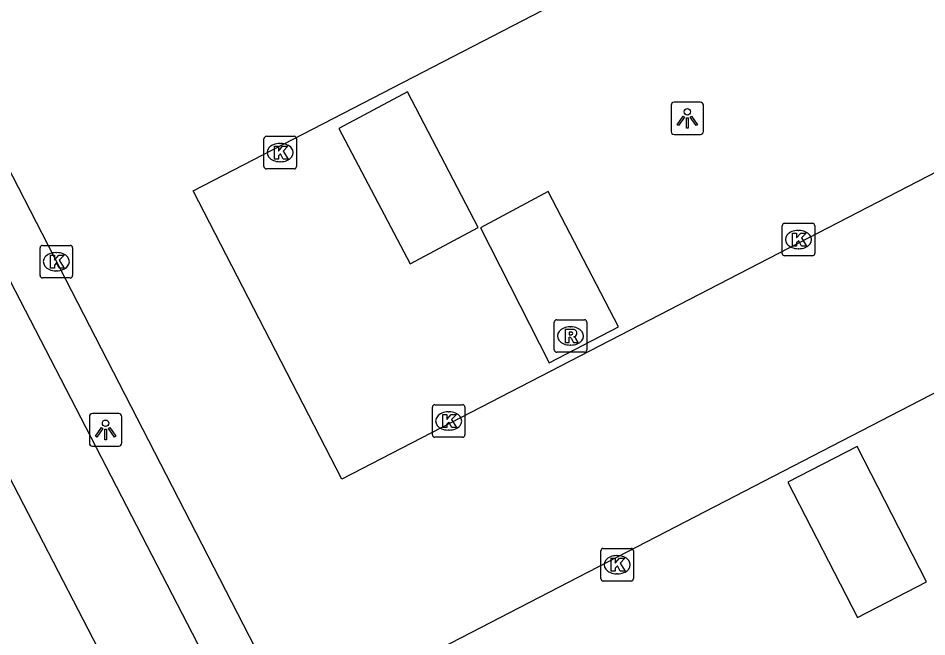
# Model space of a CAD drawing. Extents: x 158838 to 160074, y 386376 to 387776.
# Drawn here: x 159318.88 to 159346.81, y 387220.8 to 387239.81 of the extents above; entities that cross this region are included whole.
import ezdxf

# ---------------------------------------------------------------- set-up
doc = ezdxf.new("R2010")
doc.units = 0
for name, color, linetype in [('IMGEO_Kolk', 7, 'Continuous'), ('IMGEO_Lichtpunt', 7, 'Continuous'), ('IMGEO_Parkeervlak_gesloten', 7, 'Continuous'), ('IMGEO_Rijbaan_lokaal_open', 7, 'Continuous'), ('IMGEO_Rioolput', 7, 'Continuous'), ('IMGEO_Voetpad_open', 7, 'Continuous')]:
    doc.layers.add(name, color=color, linetype=linetype)

msp = doc.modelspace()

# ---------------------------------------------------------------- linework, layer by layer
at = {"layer": 'IMGEO_Kolk'}
for p, q in [((159326.438, 387235.253), (159326.438, 387236.105)), ((159326.513, 387236.179), (159327.365, 387236.179)), ((159327.439, 387236.105), (159327.439, 387235.253)), ((159326.926, 387235.959), (159326.951, 387235.959)), ((159327.365, 387235.179), (159326.513, 387235.179)), ((159326.949, 387235.399), (159326.924, 387235.399)), ((159342.444, 387233.507), (159343.296, 387233.507)), ((159342.369, 387232.581), (159342.369, 387233.433)), ((159342.857, 387233.287), (159342.882, 387233.287)), ((159343.37, 387233.433), (159343.37, 387232.581)), ((159319.555, 387231.901), (159319.555, 387232.753)), ((159319.63, 387232.827), (159320.482, 387232.827)), ((159320.556, 387232.753), (159320.556, 387231.901)), ((159342.88, 387232.727), (159342.855, 387232.727)), ((159320.043, 387232.607), (159320.068, 387232.607)), ((159343.296, 387232.507), (159342.444, 387232.507)), ((159320.482, 387231.827), (159319.63, 387231.827)), ((159320.066, 387232.047), (159320.041, 387232.047)), ((159331.691, 387227.935), (159332.543, 387227.935)), ((159331.616, 387227.009), (159331.616, 387227.861)), ((159332.104, 387227.715), (159332.129, 387227.715)), ((159332.617, 387227.861), (159332.617, 387227.009)), ((159332.127, 387227.155), (159332.102, 387227.155)), ((159332.543, 387226.935), (159331.691, 387226.935)), ((159336.794, 387222.592), (159336.794, 387223.444)), ((159336.869, 387223.518), (159337.721, 387223.518)), ((159337.795, 387223.444), (159337.795, 387222.592)), ((159337.282, 387223.298), (159337.307, 387223.298)), ((159337.305, 387222.738), (159337.28, 387222.738)), ((159337.721, 387222.518), (159336.869, 387222.518))]:
    msp.add_line(p, q, dxfattribs=at)
for points in [[(159326.438, 387235.253), (159326.438, 387236.105)], [(159326.513, 387236.179), (159327.365, 387236.179)], [(159327.439, 387236.105), (159327.439, 387235.253)], [(159326.759, 387235.879), (159326.882, 387235.879), (159326.882, 387235.728), (159327.012, 387235.879), (159327.176, 387235.879), (159327.03, 387235.728), (159327.183, 387235.479), (159327.031, 387235.479), (159326.946, 387235.643), (159326.882, 387235.576), (159326.882, 387235.479), (159326.759, 387235.479), (159326.759, 387235.879)], [(159327.365, 387235.179), (159326.513, 387235.179)], [(159342.444, 387233.507), (159343.296, 387233.507)], [(159342.369, 387232.581), (159342.369, 387233.433)], [(159342.69, 387233.207), (159342.813, 387233.207), (159342.813, 387233.056), (159342.943, 387233.207), (159343.107, 387233.207), (159342.961, 387233.056), (159343.114, 387232.807), (159342.962, 387232.807), (159342.877, 387232.971), (159342.813, 387232.904), (159342.813, 387232.807), (159342.69, 387232.807), (159342.69, 387233.207)], [(159343.37, 387233.433), (159343.37, 387232.581)], [(159319.555, 387231.901), (159319.555, 387232.753)], [(159319.63, 387232.827), (159320.482, 387232.827)], [(159320.556, 387232.753), (159320.556, 387231.901)], [(159319.876, 387232.527), (159319.999, 387232.527), (159319.999, 387232.376), (159320.129, 387232.527), (159320.293, 387232.527), (159320.147, 387232.376), (159320.3, 387232.127), (159320.148, 387232.127), (159320.063, 387232.291), (159319.999, 387232.224), (159319.999, 387232.127), (159319.876, 387232.127), (159319.876, 387232.527)], [(159343.296, 387232.507), (159342.444, 387232.507)], [(159320.482, 387231.827), (159319.63, 387231.827)], [(159331.691, 387227.935), (159332.543, 387227.935)], [(159331.616, 387227.009), (159331.616, 387227.861)], [(159331.937, 387227.635), (159332.06, 387227.635), (159332.06, 387227.484), (159332.19, 387227.635), (159332.354, 387227.635), (159332.208, 387227.484), (159332.361, 387227.235), (159332.209, 387227.235), (159332.124, 387227.399), (159332.06, 387227.332), (159332.06, 387227.235), (159331.937, 387227.235), (159331.937, 387227.635)], [(159332.617, 387227.861), (159332.617, 387227.009)], [(159332.543, 387226.935), (159331.691, 387226.935)], [(159336.794, 387222.592), (159336.794, 387223.444)], [(159336.869, 387223.518), (159337.721, 387223.518)], [(159337.795, 387223.444), (159337.795, 387222.592)], [(159337.115, 387223.218), (159337.238, 387223.218), (159337.238, 387223.067), (159337.368, 387223.218), (159337.532, 387223.218), (159337.386, 387223.067), (159337.539, 387222.818), (159337.387, 387222.818), (159337.302, 387222.982), (159337.238, 387222.915), (159337.238, 387222.818), (159337.115, 387222.818), (159337.115, 387223.218)], [(159337.721, 387222.518), (159336.869, 387222.518)]]:
    msp.add_lwpolyline(points, dxfattribs=at)
for centre, start, end in [((159326.515, 387236.103), 91.552, 178.448), ((159326.515, 387236.103), 91.552, 178.448), ((159327.363, 387236.103), 1.552, 88.448), ((159327.363, 387236.103), 1.552, 88.448), ((159326.515, 387235.255), 181.552, 268.448), ((159326.515, 387235.255), 181.552, 268.448), ((159327.363, 387235.255), 271.552, 358.448), ((159327.363, 387235.255), 271.552, 358.448), ((159342.446, 387233.431), 91.552, 178.448), ((159342.446, 387233.431), 91.552, 178.448), ((159343.294, 387233.431), 1.552, 88.448), ((159343.294, 387233.431), 1.552, 88.448), ((159319.632, 387232.751), 91.552, 178.448), ((159319.632, 387232.751), 91.552, 178.448), ((159320.48, 387232.751), 1.552, 88.448), ((159320.48, 387232.751), 1.552, 88.448), ((159342.446, 387232.583), 181.552, 268.448), ((159342.446, 387232.583), 181.552, 268.448), ((159343.294, 387232.583), 271.552, 358.448), ((159343.294, 387232.583), 271.552, 358.448), ((159319.632, 387231.903), 181.552, 268.448), ((159319.632, 387231.903), 181.552, 268.448), ((159320.48, 387231.903), 271.552, 358.448), ((159320.48, 387231.903), 271.552, 358.448), ((159331.693, 387227.859), 91.552, 178.448), ((159331.693, 387227.859), 91.552, 178.448), ((159332.541, 387227.859), 1.552, 88.448), ((159332.541, 387227.859), 1.552, 88.448), ((159331.693, 387227.011), 181.552, 268.448), ((159331.693, 387227.011), 181.552, 268.448), ((159332.541, 387227.011), 271.552, 358.448), ((159332.541, 387227.011), 271.552, 358.448), ((159336.871, 387223.442), 91.552, 178.448), ((159336.871, 387223.442), 91.552, 178.448), ((159337.719, 387223.442), 1.552, 88.448), ((159337.719, 387223.442), 1.552, 88.448), ((159336.871, 387222.594), 181.552, 268.448), ((159336.871, 387222.594), 181.552, 268.448), ((159337.719, 387222.594), 271.552, 358.448), ((159337.719, 387222.594), 271.552, 358.448)]:
    msp.add_arc(centre, 0.0765, start, end, dxfattribs=at)
for centre, major_axis, ratio, start_param, end_param in [((159326.925, 387235.679), (-0.387, 0.002), 0.722429, 4.712389, 7.853982), ((159326.95, 387235.679), (-0.39, 0.002), 0.717154, 1.570796, 4.712389), ((159342.856, 387233.007), (-0.387, 0.002), 0.722429, 4.712389, 7.853982), ((159342.881, 387233.007), (-0.39, 0.002), 0.717154, 1.570796, 4.712389), ((159320.042, 387232.327), (-0.387, 0.002), 0.722429, 4.712389, 7.853982), ((159320.067, 387232.327), (-0.39, 0.002), 0.717154, 1.570796, 4.712389), ((159332.103, 387227.435), (-0.387, 0.002), 0.722429, 4.712389, 7.853982), ((159332.128, 387227.435), (-0.39, 0.002), 0.717154, 1.570796, 4.712389), ((159337.281, 387223.018), (-0.387, 0.002), 0.722429, 4.712389, 7.853982), ((159337.306, 387223.018), (-0.39, 0.002), 0.717154, 1.570796, 4.712389)]:
    msp.add_ellipse(centre, major_axis=major_axis, ratio=ratio, start_param=start_param, end_param=end_param, dxfattribs=at)
at = {"layer": 'IMGEO_Lichtpunt'}
for p, q in [((159338.954, 387237.135), (159338.954, 387236.328)), ((159338.954, 387237.135), (159338.954, 387236.328)), ((159339.856, 387237.23), (159339.048, 387237.23)), ((159339.856, 387237.23), (159339.048, 387237.23)), ((159339.95, 387236.328), (159339.95, 387237.135)), ((159339.95, 387236.328), (159339.95, 387237.135)), ((159339.048, 387236.234), (159339.856, 387236.234)), ((159339.048, 387236.234), (159339.856, 387236.234)), ((159321.974, 387227.661), (159321.166, 387227.661)), ((159321.974, 387227.661), (159321.166, 387227.661)), ((159321.072, 387227.566), (159321.072, 387226.759)), ((159321.072, 387227.566), (159321.072, 387226.759)), ((159322.068, 387226.759), (159322.068, 387227.566)), ((159322.068, 387226.759), (159322.068, 387227.566)), ((159321.166, 387226.665), (159321.974, 387226.665)), ((159321.166, 387226.665), (159321.974, 387226.665))]:
    msp.add_line(p, q, dxfattribs=at)
for points in [[(159339.328, 387236.799), (159339.367, 387236.771), (159339.179, 387236.509), (159339.141, 387236.536), (159339.328, 387236.799)], [(159339.43, 387236.751), (159339.477, 387236.751), (159339.477, 387236.429), (159339.43, 387236.429), (159339.43, 387236.751)], [(159339.54, 387236.771), (159339.578, 387236.798), (159339.765, 387236.536), (159339.726, 387236.508), (159339.54, 387236.771)], [(159321.446, 387227.23), (159321.485, 387227.202), (159321.297, 387226.94), (159321.259, 387226.967), (159321.446, 387227.23)], [(159321.548, 387227.182), (159321.595, 387227.182), (159321.595, 387226.86), (159321.548, 387226.86), (159321.548, 387227.182)], [(159321.658, 387227.202), (159321.696, 387227.229), (159321.883, 387226.967), (159321.844, 387226.939), (159321.658, 387227.202)]]:
    msp.add_lwpolyline(points, dxfattribs=at)
for centre in [(159339.453, 387236.933), (159321.571, 387227.364)]:
    msp.add_circle(centre, 0.0994, dxfattribs=at)
for centre, start, end in [((159339.048, 387237.135), 90, 180), ((159339.048, 387237.135), 90, 180), ((159339.856, 387237.135), 0, 90), ((159339.856, 387237.135), 0, 90), ((159339.048, 387236.328), 180, 270), ((159339.048, 387236.328), 180, 270), ((159339.856, 387236.328), 270, 0), ((159339.856, 387236.328), 270, 360), ((159321.166, 387227.566), 90, 180), ((159321.166, 387227.566), 90, 180), ((159321.974, 387227.566), 0, 90), ((159321.974, 387227.566), 0, 90), ((159321.166, 387226.759), 180, 270), ((159321.166, 387226.759), 180, 270), ((159321.974, 387226.759), 270, 0), ((159321.974, 387226.759), 270, 360)]:
    msp.add_arc(centre, 0.0946, start, end, dxfattribs=at)
at = {"layer": 'IMGEO_Parkeervlak_gesloten'}
for points in [[(159330.855, 387237.541), (159328.736, 387236.424), (159330.931, 387232.259), (159333.025, 387233.381), (159330.855, 387237.541)], [(159335.208, 387229.224), (159337.337, 387230.33), (159335.176, 387234.489), (159333.091, 387233.366), (159335.208, 387229.224)], [(159344.674, 387226.647), (159342.544, 387225.55), (159344.683, 387221.395), (159346.807, 387222.493), (159344.674, 387226.647)]]:
    msp.add_lwpolyline(points, dxfattribs=at)
at = {"layer": 'IMGEO_Rijbaan_lokaal_open'}
for points in [[(159367.571, 387245.663), (159328.835, 387225.647), (159324.259, 387234.502), (159362.971, 387254.506)], [(159314.506, 387243.102), (159327.62, 387217.64), (159334.99, 387203.567)], [(159374.968, 387231.442), (159336.194, 387211.406), (159331.594, 387220.309), (159370.343, 387240.333)]]:
    msp.add_lwpolyline(points, dxfattribs=at)
at = {"layer": 'IMGEO_Rioolput'}
for p, q in [((159335.362, 387229.62), (159335.362, 387230.472)), ((159335.437, 387230.546), (159336.289, 387230.546)), ((159336.363, 387230.472), (159336.363, 387229.62)), ((159335.85, 387230.326), (159335.875, 387230.326)), ((159335.873, 387229.766), (159335.848, 387229.766)), ((159336.289, 387229.546), (159335.437, 387229.546))]:
    msp.add_line(p, q, dxfattribs=at)
for points in [[(159335.362, 387229.62), (159335.362, 387230.472)], [(159335.437, 387230.546), (159336.289, 387230.546)], [(159336.363, 387230.472), (159336.363, 387229.62)], [(159335.951, 387230.244), (159335.699, 387230.246), (159335.699, 387229.846)], [(159335.877, 387230.165), (159335.823, 387230.165), (159335.823, 387230.084)], [(159335.699, 387229.846), (159335.823, 387229.846), (159335.823, 387230.008), (159335.834, 387230.008)], [(159335.823, 387230.084), (159335.875, 387230.084)], [(159335.881, 387229.979), (159335.952, 387229.846), (159336.092, 387229.846), (159336.027, 387229.972)], [(159336.289, 387229.546), (159335.437, 387229.546)]]:
    msp.add_lwpolyline(points, dxfattribs=at)
for centre, radius, start, end in [((159335.439, 387230.47), 0.0765, 91.552, 178.448), ((159335.439, 387230.47), 0.0765, 91.552, 178.448), ((159336.287, 387230.47), 0.0765, 1.552, 88.448), ((159336.287, 387230.47), 0.0765, 1.552, 88.448), ((159335.883, 387230.069), 0.0964, 77.0061, 93.1865), ((159335.897, 387230.126), 0.0378, 276.6634, 79.6772), ((159335.95, 387230.134), 0.109, 350.3612, 89.416), ((159335.948, 387230.134), 0.112, 277.5842, 350.9817), ((159335.833, 387229.955), 0.0533, 26.0293, 88.6989), ((159335.859, 387230.273), 0.19, 274.7715, 282.9687), ((159335.932, 387229.919), 0.108, 29.5134, 73.7905), ((159335.439, 387229.622), 0.0765, 181.552, 268.448), ((159335.439, 387229.622), 0.0765, 181.552, 268.448), ((159336.287, 387229.622), 0.0765, 271.552, 358.448), ((159336.287, 387229.622), 0.0765, 271.552, 358.448)]:
    msp.add_arc(centre, radius, start, end, dxfattribs=at)
for centre, major_axis, ratio, start_param, end_param in [((159335.849, 387230.046), (-0.387, 0.002), 0.722429, 4.712389, 7.853982), ((159335.874, 387230.046), (-0.39, 0.002), 0.717154, 1.570796, 4.712389)]:
    msp.add_ellipse(centre, major_axis=major_axis, ratio=ratio, start_param=start_param, end_param=end_param, dxfattribs=at)
at = {"layer": 'IMGEO_Voetpad_open'}
for points in [[(159241.835, 387374.672), (159246.86, 387364.399), (159251.788, 387354.785), (159274.162, 387311.567), (159278.285, 387303.602), (159307.121, 387247.899), (159331.104, 387201.568)], [(159333.585, 387202.844), (159312.717, 387243.178), (159314.104, 387243.882), (159314.506, 387243.102)]]:
    msp.add_lwpolyline(points, dxfattribs=at)

doc.saveas('drawing.dxf')
